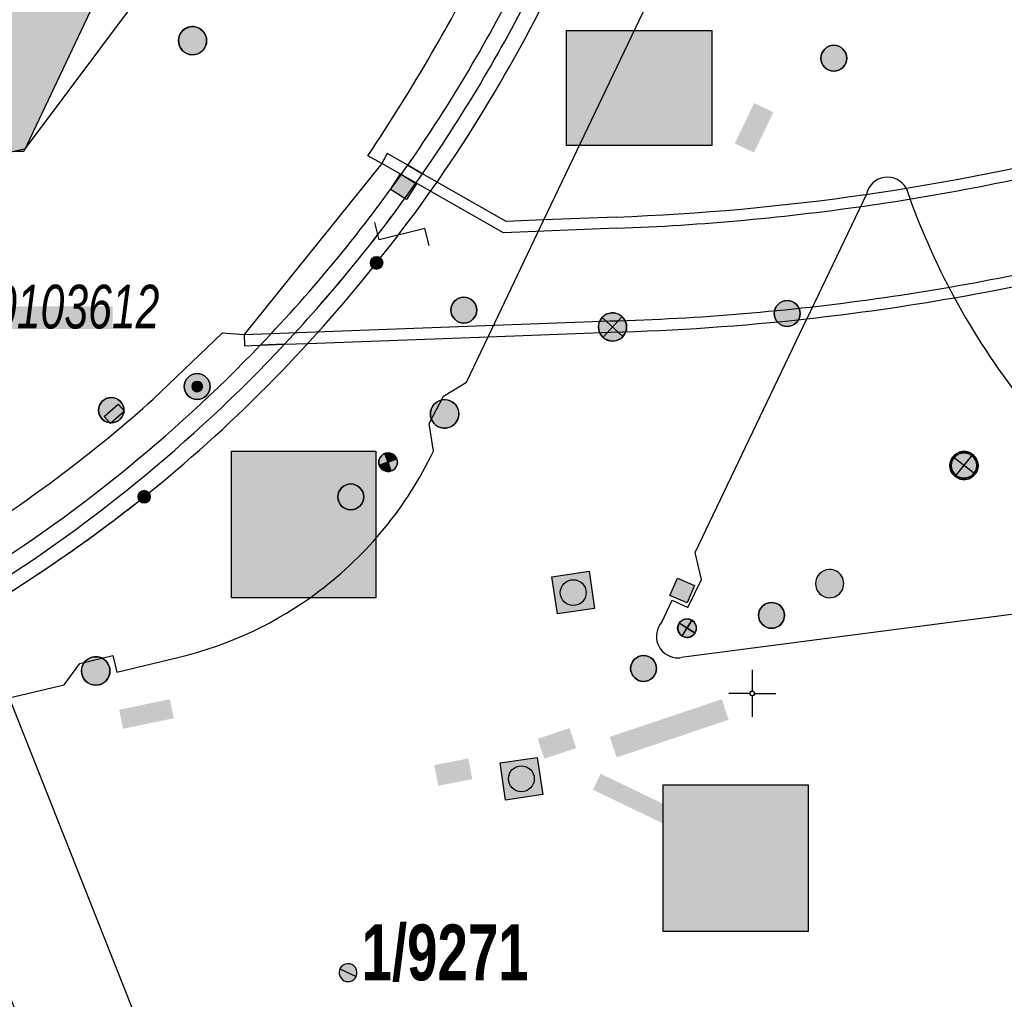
# Model space of a CAD drawing. Header units: metres. Extents: x 2695560 to 2696939, y 1260491 to 1262050.
# Tile 949 of 1005: x 2696656 to 2696683, y 1261667 to 1261693. Entities that reach past the tile are written whole.
import ezdxf

# ---------------------------------------------------------------- set-up
doc = ezdxf.new("R2010")
doc.units = ezdxf.units.M
doc.linetypes.add('AUSGEZOGEN', pattern=[0])
for name, color, linetype in [('XR$1$AV_Flächen (EO)', 7, 'AUSGEZOGEN'), ('XR$1$AV_Gebäudeflächen (BB)', 7, 'AUSGEZOGEN'), ('XR$1$AV_Grenzpunkte', 7, 'AUSGEZOGEN'), ('XR$1$AV_Grundstück-Nr.', 7, 'AUSGEZOGEN'), ('XR$1$AV_Koordinatennetzpunkte', 7, 'AUSGEZOGEN'), ('XR$1$AV_Lagefixpunkt-Nr.', 7, 'AUSGEZOGEN'), ('XR$1$AV_Linien (BB)', 7, 'AUSGEZOGEN'), ('XR$1$AV_Linien (EO)', 7, 'AUSGEZOGEN'), ('XR$1$AW_LK_Schachtdeckel', 24, 'AUSGEZOGEN'), ('XR$1$AW_LK_Zwischenpunkt', 24, 'AUSGEZOGEN'), ('XR$1$EW_LK_Bauwerk', 1, 'AUSGEZOGEN'), ('XR$1$EW_LK_Knoten', 1, 'AUSGEZOGEN'), ('XR$1$FM_LK_SW_TRASSEKNOTEN', 94, 'AUSGEZOGEN'), ('XR$1$Liegenschaftsgrenzen', 7, 'AUSGEZOGEN'), ('XR$1$PFAV', 255, 'AUSGEZOGEN'), ('XR$1$PFAW', 255, 'AUSGEZOGEN'), ('XR$1$PFEW', 255, 'AUSGEZOGEN'), ('XR$1$PFWA', 255, 'AUSGEZOGEN'), ('XR$1$PFWFM', 255, 'AUSGEZOGEN'), ('XR$1$RAEW', 8, 'AUSGEZOGEN'), ('XR$1$RP_Abstandslinie', 7, 'AUSGEZOGEN'), ('XR$1$WA_LK_Absperrarmatur', 171, 'AUSGEZOGEN')]:
    doc.layers.add(name, color=color, linetype=linetype)
doc.styles.add('ARIAL', font='arial.ttf')

# ---------------------------------------------------------------- blocks, each defined once
blk = doc.blocks.new('COMPLEXOBJECT_390')
at = {"layer": 'XR$1$AV_Linien (BB)', "color": 7, "linetype": 'AUSGEZOGEN', "transparency": 33554687}
for points in [[(6667.83, 11694.521), (6676.985, 11713.631), (6676.67, 11713.966), (6679.17, 11716.314), (6679.621, 11716.806), (6680.429, 11716.186)], [(6666.232, 11688.823), (6665.839, 11689.047), (6665.296, 11689.358), (6665.147, 11689.097), (6664.779, 11689.302)]]:
    blk.add_lwpolyline(points, dxfattribs=at)
for centre, radius, start, end in [((6624.255, 11716.506), 48.807, 329.8824, 333.2273), ((6624.014, 11716.632), 49.079, 326.161, 329.8966)]:
    blk.add_arc(centre, radius, start, end, dxfattribs=at)
blk = doc.blocks.new('COMPLEXOBJECT_471')
at = {"layer": 'XR$1$AV_Linien (BB)', "color": 7, "linetype": 'AUSGEZOGEN', "transparency": 33554687}
blk.add_line((6658.103, 11675.568), (6659.76, 11675.963), dxfattribs=at)
blk.add_lwpolyline([(6666.52, 11681.439), (6666.408, 11682.177), (6666.791, 11682.908), (6667.4, 11683.275), (6667.977, 11684.486)], dxfattribs=at)
for centre, radius, start, end in [((6657.376, 11685.812), 10.136, 307.0013, 334.4433), ((6657.396, 11685.784), 10.102, 283.5329, 307.0029)]:
    blk.add_arc(centre, radius, start, end, dxfattribs=at)
blk = doc.blocks.new('COMPLEXOBJECT_472')
at = {"layer": 'XR$1$AV_Linien (BB)', "color": 7, "linetype": 'AUSGEZOGEN', "transparency": 33554687}
blk.add_line((6686.328, 11677.68), (6673.108, 11675.954), dxfattribs=at)
for centre, radius, start, end in [((6686.249, 11678.246), 0.571, 277.9358, 349.6419), ((6673.018, 11676.512), 0.566, 263.9048, 279.1503)]:
    blk.add_arc(centre, radius, start, end, dxfattribs=at)
blk = doc.blocks.new('COMPLEXOBJECT_473')
at = {"layer": 'XR$1$AV_Linien (BB)', "color": 7, "linetype": 'AUSGEZOGEN', "transparency": 33554687}
blk.add_lwpolyline([(6672.593, 11676.896), (6672.874, 11677.482), (6673.288, 11677.284), (6673.647, 11678.032), (6673.478, 11678.745), (6676.454, 11684.965)], dxfattribs=at)
blk.add_arc((6673.019, 11676.517), 0.57, 138.3559, 263.8409, dxfattribs=at)
blk = doc.blocks.new('COMPLEXOBJECT_479')
at = {"layer": 'XR$1$AV_Linien (BB)', "color": 7, "linetype": 'AUSGEZOGEN', "transparency": 33554687}
for centre, radius, start, end in [((6697.341, 11694.725), 19.302, 208.4702, 218.1275), ((6697.303, 11694.705), 19.26, 218.149, 235.9564), ((6686.25, 11678.244), 0.57, 349.7563, 61.6122)]:
    blk.add_arc(centre, radius, start, end, dxfattribs=at)
blk = doc.blocks.new('COMPLEXOBJECT_606')
at = {"layer": 'XR$1$AV_Linien (BB)', "color": 7, "linetype": 'AUSGEZOGEN', "transparency": 33554687}
blk.add_lwpolyline([(6653.935, 11724.965), (6655.307, 11724.997), (6656.736, 11723.169), (6657.343, 11723.644), (6658.397, 11723.665), (6660.333, 11721.181), (6660.048, 11720.175), (6659.444, 11719.707), (6664.659, 11713.038), (6657.585, 11698.14), (6658.837, 11696.503), (6658.93, 11696.382), (6655.633, 11689.414), (6655.465, 11689.411), (6627.417, 11688.876), (6625.487, 11684.807), (6610.155, 11684.506), (6608.852, 11684.509), (6605.71, 11677.828), (6601.705, 11677.74), (6570.412, 11677.096)], dxfattribs=at)
blk = doc.blocks.new('COMPLEXOBJECT_673')
at = {"layer": 'XR$1$AV_Linien (BB)', "color": 7, "linetype": 'AUSGEZOGEN', "transparency": 33554687}
blk.add_lwpolyline([(6659.071, 11682.822), (6660.915, 11684.587), (6661.491, 11684.547), (6661.502, 11684.247), (6661.919, 11684.263), (6662.561, 11684.286)], dxfattribs=at)
for centre, radius, start, end in [((6633.984, 11710.903), 37.655, 302.7261, 311.7773), ((6631.757, 11714.475), 41.864, 301.5832, 302.6465)]:
    blk.add_arc(centre, radius, start, end, dxfattribs=at)
blk = doc.blocks.new('COMPLEXOBJECT_686')
at = {"layer": 'XR$1$AV_Linien (BB)', "color": 7, "linetype": 'AUSGEZOGEN', "transparency": 33554687}
blk.add_line((6671.292, 11697.19), (6669.7, 11693.87), dxfattribs=at)
for centre, radius, start, end in [((6634.41, 11710.984), 39.22, 321.2789, 334.1292), ((6634.223, 11710.859), 39.289, 308.7781, 321.5916), ((6634.375, 11710.818), 39.162, 300.6637, 308.6415)]:
    blk.add_arc(centre, radius, start, end, dxfattribs=at)
blk = doc.blocks.new('COMPLEXOBJECT_843')
at = {"layer": 'XR$1$AV_Flächen (EO)', "color": 7, "linetype": 'AUSGEZOGEN', "transparency": 33554687}
blk.add_lwpolyline([(6671.385, 11687.671), (6669.459, 11687.594), (6668.457, 11687.554), (6666.232, 11688.823), (6665.839, 11689.047), (6665.296, 11689.358), (6665.147, 11689.097), (6661.491, 11684.547), (6661.502, 11684.247), (6661.919, 11684.263), (6662.561, 11684.286), (6663.185, 11684.309), (6667.977, 11684.486), (6671.234, 11684.606)], dxfattribs=at)
for centre, radius, start, end in [((6669.032, 11750.454), 62.828, 272.14628, 284.30151), ((6669.563, 11747.526), 62.938, 279.89037, 284.45868), ((6669.443, 11748.131), 63.554, 276.3331, 279.90254), ((6669.469, 11748.397), 63.816, 271.58472, 276.2838)]:
    blk.add_arc(centre, radius, start, end, dxfattribs=at)
blk = doc.blocks.new('COMPLEXOBJECT_871')
at = {"layer": 'XR$1$AV_Flächen (EO)', "color": 7, "linetype": 'AUSGEZOGEN', "transparency": 33554687}
for centre, radius, start, end in [((6633.512, 11711.562), 39.395, 320.6421, 325.1441), ((6633.194, 11711.794), 39.788, 316.2159, 320.6738)]:
    blk.add_arc(centre, radius, start, end, dxfattribs=at)
blk = doc.blocks.new('COMPLEXOBJECT_872')
at = {"layer": 'XR$1$AV_Flächen (EO)', "color": 7, "linetype": 'AUSGEZOGEN', "transparency": 33554687}
for centre, radius, start, end in [((6633.207, 11711.791), 40.227, 321.0228, 325.1824), ((6632.906, 11712.053), 40.625, 316.8836, 321.003)]:
    blk.add_arc(centre, radius, start, end, dxfattribs=at)
blk = doc.blocks.new('COMPLEXOBJECT_873')
at = {"layer": 'XR$1$AV_Flächen (EO)', "color": 7, "linetype": 'AUSGEZOGEN', "transparency": 33554687}
blk.add_line((6665.839, 11689.047), (6666.232, 11688.823), dxfattribs=at)
blk.add_lwpolyline([(6669.29, 11694.01), (6679.706, 11715.301), (6679.912, 11715.76), (6679.502, 11715.944), (6679.299, 11715.492), (6668.887, 11694.209)], dxfattribs=at)
for centre, radius, start, end in [((6633.031, 11711.9), 39.983, 325.1402, 333.7387), ((6633.03, 11711.892), 40.429, 325.2079, 333.7491)]:
    blk.add_arc(centre, radius, start, end, dxfattribs=at)
blk = doc.blocks.new('COMPLEXOBJECT_948')
at = {"layer": 'XR$1$AV_Flächen (EO)', "color": 7, "linetype": 'AUSGEZOGEN', "transparency": 33554687}
for p, q in [((6662.561, 11684.286), (6661.919, 11684.263)), ((6654.042, 11677.905), (6654.21, 11677.48))]:
    blk.add_line(p, q, dxfattribs=at)
for centre, radius, start, end in [((6633.196, 11711.79), 39.783, 301.5999, 316.2183), ((6633.139, 11711.86), 40.323, 301.5029, 316.8566)]:
    blk.add_arc(centre, radius, start, end, dxfattribs=at)
blk = doc.blocks.new('COMPLEXOBJECT_1072')
at = {"layer": 'XR$1$AV_Linien (EO)', "color": 7, "linetype": 'AUSGEZOGEN', "transparency": 33554687}
blk.add_lwpolyline([(6671.396, 11687.371), (6668.383, 11687.251), (6665.147, 11689.097)], dxfattribs=at)
for centre, radius, start, end in [((6669.02, 11750.488), 63.163, 278.3445, 284.423), ((6669.014, 11750.645), 63.319, 272.15592, 278.3288)]:
    blk.add_arc(centre, radius, start, end, dxfattribs=at)
blk = doc.blocks.new('COMPLEXOBJECT_1118')
at = {"layer": 'XR$1$AV_Linien (EO)', "color": 7, "linetype": 'AUSGEZOGEN', "transparency": 33554687}
blk.add_line((6661.491, 11684.547), (6671.226, 11684.906), dxfattribs=at)
for centre, radius, start, end in [((6669.491, 11747.825), 62.945, 278.04431, 284.45422), ((6669.515, 11747.682), 62.799, 271.56085, 278.04018)]:
    blk.add_arc(centre, radius, start, end, dxfattribs=at)
blk = doc.blocks.new('COMPLEXOBJECT_1229')
at = {"layer": 'XR$1$Liegenschaftsgrenzen', "color": 7, "linetype": 'AUSGEZOGEN', "transparency": 33554687}
for centre, radius, start, end in [((6634.41, 11710.984), 39.22, 321.2789, 334.1292), ((6634.223, 11710.859), 39.289, 308.7781, 321.5916), ((6634.39, 11710.795), 39.134, 295.7951, 308.6456)]:
    blk.add_arc(centre, radius, start, end, dxfattribs=at)
blk = doc.blocks.new('BAV15')
at = {"layer": 'XR$1$PFAV', "transparency": 33554687}
blk.add_hatch(color=7, dxfattribs=at).paths.add_polyline_path([(0.5, 0), (0.49, 0.101), (0.459, 0.197), (0.41, 0.286), (0.344, 0.362), (0.264, 0.424), (0.174, 0.469), (0.076, 0.494), (-0.025, 0.499), (-0.125, 0.484), (-0.22, 0.449), (-0.306, 0.395), (-0.379, 0.326), (-0.437, 0.243), (-0.477, 0.15), (-0.497, 0.051), (-0.497, -0.051), (-0.477, -0.15), (-0.437, -0.243), (-0.379, -0.326), (-0.306, -0.395), (-0.22, -0.449), (-0.125, -0.484), (-0.025, -0.499), (0.076, -0.494), (0.174, -0.469), (0.264, -0.424), (0.344, -0.362), (0.41, -0.286), (0.459, -0.197), (0.49, -0.101)])
at = {"color": 7, "transparency": 33554687}
for start, end in [(90, 270), (270, 90)]:
    blk.add_arc((0, 0), 0.5, start, end, dxfattribs=at)
at = {"layer": 'XR$1$PFAV', "transparency": 33554687}
blk.add_circle((0, 0), 0.5, dxfattribs=at)
blk = doc.blocks.new('BAV2041')
at = {"color": 7, "transparency": 33554687}
for p, q in [((0, 0.5), (0, 0.05)), ((-0.05, 0), (-0.5, 0)), ((0.05, 0), (0.5, 0)), ((0, -0.05), (0, -0.5))]:
    blk.add_line(p, q, dxfattribs=at)
blk.add_circle((0, 0), 0.05, dxfattribs=at)
for start, end in [(90, 270), (270, 90)]:
    blk.add_arc((0, 0), 0.05, start, end, dxfattribs=at)
blk = doc.blocks.new('BAW2093')
at = {"transparency": 33554687}
blk.add_lwpolyline([(-0.375, -0.5), (0, -0.5), (0, 0.5), (0.375, 0.5)], dxfattribs=at)
blk = doc.blocks.new('BAW2082')
at = {"layer": 'XR$1$PFAW', "transparency": 33554687}
blk.add_hatch(color=7, dxfattribs=at).paths.add_polyline_path([(0.509, -0.003), (0.499, 0.098), (0.469, 0.194), (0.42, 0.283), (0.354, 0.359), (0.274, 0.421), (0.183, 0.466), (0.085, 0.491), (-0.016, 0.496), (-0.116, 0.481), (-0.211, 0.446), (-0.297, 0.392), (-0.37, 0.323), (-0.428, 0.24), (-0.468, 0.147), (-0.488, 0.047), (-0.488, -0.054), (-0.468, -0.153), (-0.428, -0.246), (-0.37, -0.329), (-0.297, -0.398), (-0.211, -0.452), (-0.116, -0.487), (-0.016, -0.502), (0.085, -0.497), (0.183, -0.472), (0.274, -0.427), (0.354, -0.366), (0.42, -0.289), (0.469, -0.2), (0.499, -0.104)])
at = {"transparency": 33554687}
for start, end in [(91.1948, 268.8052), (268.8052, 91.1948)]:
    blk.add_arc((0.01, 0), 0.5, start, end, dxfattribs=at)
at = {"layer": 'XR$1$PFAW', "transparency": 33554687}
blk.add_circle((0.009, -0.003), 0.5, dxfattribs=at)
blk = doc.blocks.new('BAW2087')
at = {"lineweight": 25, "true_color": 0x000000, "transparency": 33554687}
h = blk.add_hatch(color=18, dxfattribs=at)
h.paths.add_polyline_path([(-0.5, 0.5), (-0.5, -0.5), (0.5, -0.5), (0.5, 0.5)])
h.paths.add_polyline_path([(0.337, -0.069), (0.316, -0.136), (0.282, -0.196), (0.237, -0.249), (0.182, -0.292), (0.119, -0.322), (0.052, -0.34), (-0.017, -0.343), (-0.086, -0.333), (-0.151, -0.309), (-0.21, -0.272), (-0.261, -0.224), (-0.301, -0.167), (-0.328, -0.103), (-0.342, -0.035), (-0.342, 0.035), (-0.328, 0.103), (-0.301, 0.167), (-0.261, 0.224), (-0.21, 0.272), (-0.151, 0.309), (-0.086, 0.333), (-0.017, 0.343), (0.052, 0.34), (0.119, 0.322), (0.182, 0.292), (0.237, 0.249), (0.282, 0.196), (0.316, 0.136), (0.337, 0.069), (0.344, 0)], flags=16)
at = {"layer": 'XR$1$PFAW', "lineweight": 25, "transparency": 33554687}
blk.add_hatch(color=7, dxfattribs=at).paths.add_polyline_path([(0.344, 0), (0.337, 0.069), (0.316, 0.136), (0.282, 0.196), (0.237, 0.249), (0.182, 0.292), (0.119, 0.322), (0.052, 0.34), (-0.017, 0.343), (-0.086, 0.333), (-0.151, 0.309), (-0.21, 0.272), (-0.261, 0.224), (-0.301, 0.167), (-0.328, 0.103), (-0.342, 0.035), (-0.342, -0.035), (-0.328, -0.103), (-0.301, -0.167), (-0.261, -0.224), (-0.21, -0.272), (-0.151, -0.309), (-0.086, -0.333), (-0.017, -0.343), (0.052, -0.34), (0.119, -0.322), (0.182, -0.292), (0.237, -0.249), (0.282, -0.196), (0.316, -0.136), (0.337, -0.069)])
at = {"lineweight": 25, "transparency": 33554687}
for p, q in [((-0.5, 0.5, 0.993), (0.5, 0.5, 0.993)), ((-0.5, -0.5, 0.993), (-0.5, 0.5, 0.993)), ((0.5, 0.5, 0.993), (0.5, -0.5, 0.993)), ((0.5, -0.5, 0.993), (-0.5, -0.5, 0.993))]:
    blk.add_line(p, q, dxfattribs=at)
blk.add_circle((0, 0), 0.344, dxfattribs=at)
at = {"layer": 'XR$1$PFAW', "lineweight": 25, "transparency": 33554687}
blk.add_line((-0.5, 0.5), (0.5, 0.5), dxfattribs=at)
at = {"layer": 'XR$1$PFAW', "color": 31, "lineweight": 25, "transparency": 33554687}
for p, q in [((-0.5, -0.5), (-0.5, 0.5)), ((0.5, 0.5), (0.5, -0.5)), ((0.5, -0.5), (-0.5, -0.5))]:
    blk.add_line(p, q, dxfattribs=at)
at = {"layer": 'XR$1$PFAW', "lineweight": 25, "transparency": 33554687}
blk.add_circle((0, 0), 0.344, dxfattribs=at)
blk = doc.blocks.new('BAW2088')
at = {"layer": 'XR$1$PFAW', "transparency": 33554687}
blk.add_hatch(color=253, dxfattribs=at).paths.add_polyline_path([(0.51, 0), (0.5, 0.101), (0.47, 0.197), (0.421, 0.286), (0.355, 0.362), (0.275, 0.424), (0.184, 0.469), (0.086, 0.494), (-0.015, 0.499), (-0.115, 0.484), (-0.21, 0.449), (-0.296, 0.395), (-0.369, 0.326), (-0.427, 0.243), (-0.467, 0.15), (-0.487, 0.051), (-0.487, -0.051), (-0.467, -0.15), (-0.427, -0.243), (-0.369, -0.326), (-0.296, -0.395), (-0.21, -0.449), (-0.115, -0.484), (-0.015, -0.499), (0.086, -0.494), (0.184, -0.469), (0.275, -0.424), (0.355, -0.362), (0.421, -0.286), (0.47, -0.197), (0.5, -0.101)])
at = {"transparency": 33554687}
for start, end in [(91.1948, 268.8052), (268.8052, 91.1948)]:
    blk.add_arc((0.01, 0), 0.5, start, end, dxfattribs=at)
at = {"layer": 'XR$1$PFAW', "transparency": 33554687}
blk.add_circle((0.01, 0), 0.5, dxfattribs=at)
blk = doc.blocks.new('BAW2089')
at = {"layer": 'XR$1$PFAW', "transparency": 33554687}
blk.add_hatch(color=7, dxfattribs=at).paths.add_polyline_path([(-0.5, 0.5), (-0.5, -0.5), (0.5, -0.5), (0.5, 0.5)])
at = {"transparency": 33554687}
blk.add_lwpolyline([(-0.5, 0.5), (0.5, 0.5), (0.5, -0.5), (-0.5, -0.5), (-0.5, 0.5)], close=True, dxfattribs=at)
at = {"layer": 'XR$1$PFAW', "transparency": 33554687}
blk.add_lwpolyline([(-0.5, 0.5), (0.5, 0.5), (0.5, -0.5), (-0.5, -0.5), (-0.5, 0.5)], close=True, dxfattribs=at)
blk = doc.blocks.new('BWA965')
at = {"layer": 'XR$1$PFWA', "transparency": 33554687}
blk.add_hatch(color=7, dxfattribs=at).paths.add_polyline_path([(0, 0.5), (-0.051, 0.497), (-0.101, 0.49), (-0.15, 0.477), (-0.197, 0.459), (-0.243, 0.437), (-0.286, 0.41), (-0.326, 0.379), (-0.362, 0.344), (-0.395, 0.306), (-0.424, 0.264), (-0.449, 0.22), (-0.469, 0.174), (-0.484, 0.125), (-0.494, 0.076), (-0.499, 0.025), (-0.499, -0.025), (-0.494, -0.076), (-0.484, -0.125), (-0.469, -0.174), (-0.449, -0.22), (-0.424, -0.264), (-0.395, -0.306), (-0.362, -0.344), (-0.326, -0.379), (-0.286, -0.41), (-0.243, -0.437), (-0.197, -0.459), (-0.15, -0.477), (-0.101, -0.49), (-0.051, -0.497), (0, -0.5), (0.051, -0.497), (0.101, -0.49), (0.15, -0.477), (0.197, -0.459), (0.243, -0.437), (0.286, -0.41), (0.326, -0.379), (0.362, -0.344), (0.395, -0.306), (0.424, -0.264), (0.449, -0.22), (0.469, -0.174), (0.484, -0.125), (0.494, -0.076), (0.499, -0.025), (0.499, 0.025), (0.494, 0.076), (0.484, 0.125), (0.469, 0.174), (0.449, 0.22), (0.424, 0.264), (0.395, 0.306), (0.362, 0.344), (0.326, 0.379), (0.286, 0.41), (0.243, 0.437), (0.197, 0.459), (0.15, 0.477), (0.101, 0.49), (0.051, 0.497)])
at = {"transparency": 33554687}
blk.add_line((0, 0.5), (0, -0.5), dxfattribs=at)
for start, end in [(90, 270), (270, 90)]:
    blk.add_arc((0, 0), 0.5, start, end, dxfattribs=at)
blk = doc.blocks.new('BEWLP2597')
at = {"layer": 'XR$1$PFEW', "transparency": 33554687}
blk.add_hatch(color=7, dxfattribs=at).paths.add_polyline_path([(-0.5, 0), (-0.497, -0.051), (-0.49, -0.101), (-0.477, -0.15), (-0.459, -0.197), (-0.437, -0.243), (-0.41, -0.286), (-0.379, -0.326), (-0.344, -0.362), (-0.306, -0.395), (-0.264, -0.424), (-0.22, -0.449), (-0.174, -0.469), (-0.125, -0.484), (-0.076, -0.494), (-0.025, -0.499), (0.025, -0.499), (0.076, -0.494), (0.125, -0.484), (0.174, -0.469), (0.22, -0.449), (0.264, -0.424), (0.306, -0.395), (0.344, -0.362), (0.379, -0.326), (0.41, -0.286), (0.437, -0.243), (0.459, -0.197), (0.477, -0.15), (0.49, -0.101), (0.497, -0.051), (0.5, 0), (0.497, 0.051), (0.49, 0.101), (0.477, 0.15), (0.459, 0.197), (0.437, 0.243), (0.41, 0.286), (0.379, 0.326), (0.344, 0.362), (0.306, 0.395), (0.264, 0.424), (0.22, 0.449), (0.174, 0.469), (0.125, 0.484), (0.076, 0.494), (0.025, 0.499), (-0.025, 0.499), (-0.076, 0.494), (-0.125, 0.484), (-0.174, 0.469), (-0.22, 0.449), (-0.264, 0.424), (-0.306, 0.395), (-0.344, 0.362), (-0.379, 0.326), (-0.41, 0.286), (-0.437, 0.243), (-0.459, 0.197), (-0.477, 0.15), (-0.49, 0.101), (-0.497, 0.051)])
at = {"color": 1, "transparency": 33554687}
for start, end in [(90, 180), (0, 90), (180, 270), (270, 0)]:
    blk.add_arc((0, 0), 0.5, start, end, dxfattribs=at)
at = {"layer": 'XR$1$PFEW', "transparency": 33554687}
blk.add_circle((0, 0), 0.5, dxfattribs=at)
blk = doc.blocks.new('BEWLP2574')
at = {"layer": 'XR$1$PFEW', "transparency": 33554687}
blk.add_hatch(color=7, dxfattribs=at).paths.add_polyline_path([(-0.5, 0), (-0.497, -0.051), (-0.489, -0.101), (-0.477, -0.15), (-0.459, -0.198), (-0.437, -0.243), (-0.41, -0.286), (-0.379, -0.326), (-0.344, -0.363), (-0.306, -0.396), (-0.264, -0.425), (-0.22, -0.449), (-0.173, -0.469), (-0.125, -0.485), (-0.075, -0.495), (-0.025, -0.5), (0.026, -0.5), (0.076, -0.495), (0.126, -0.485), (0.174, -0.469), (0.221, -0.449), (0.265, -0.425), (0.306, -0.396), (0.345, -0.363), (0.38, -0.326), (0.411, -0.286), (0.437, -0.243), (0.46, -0.198), (0.477, -0.15), (0.49, -0.101), (0.498, -0.051), (0.5, 0), (0.498, 0.05), (0.49, 0.1), (0.477, 0.149), (0.46, 0.197), (0.437, 0.242), (0.411, 0.285), (0.38, 0.325), (0.345, 0.362), (0.306, 0.395), (0.265, 0.424), (0.221, 0.448), (0.174, 0.468), (0.126, 0.484), (0.076, 0.494), (0.026, 0.499), (-0.025, 0.499), (-0.075, 0.494), (-0.125, 0.484), (-0.173, 0.468), (-0.22, 0.448), (-0.264, 0.424), (-0.306, 0.395), (-0.344, 0.362), (-0.379, 0.325), (-0.41, 0.285), (-0.437, 0.242), (-0.459, 0.197), (-0.477, 0.149), (-0.489, 0.1), (-0.497, 0.05)])
at = {"color": 1, "transparency": 33554687}
for start, end in [(90, 180), (0, 90), (180, 270), (270, 0)]:
    blk.add_arc((0, 0), 0.5, start, end, dxfattribs=at)
at = {"layer": 'XR$1$PFEW', "transparency": 33554687}
blk.add_circle((0, 0), 0.5, dxfattribs=at)
blk = doc.blocks.new('BEWLP2549_S')
at = {"layer": 'XR$1$PFEW', "transparency": 33554687}
blk.add_hatch(color=7, dxfattribs=at).paths.add_polyline_path([(0.5, 0), (0.49, 0.101), (0.459, 0.197), (0.41, 0.286), (0.344, 0.362), (0.264, 0.424), (0.174, 0.469), (0.076, 0.494), (-0.025, 0.499), (-0.125, 0.484), (-0.22, 0.449), (-0.306, 0.395), (-0.379, 0.326), (-0.437, 0.243), (-0.477, 0.15), (-0.497, 0.051), (-0.497, -0.051), (-0.477, -0.15), (-0.437, -0.243), (-0.379, -0.326), (-0.306, -0.395), (-0.22, -0.449), (-0.125, -0.484), (-0.025, -0.499), (0.076, -0.494), (0.174, -0.469), (0.264, -0.424), (0.344, -0.362), (0.41, -0.286), (0.459, -0.197), (0.49, -0.101)])
at = {"color": 1, "transparency": 33554687}
for p, q in [((0.354, -0.354), (-0.354, 0.354)), ((-0.354, -0.354), (0.354, 0.354))]:
    blk.add_line(p, q, dxfattribs=at)
for start, end in [(91.3809, 268.6191), (268.6191, 91.3809)]:
    blk.add_arc((0, 0), 0.5, start, end, dxfattribs=at)
at = {"layer": 'XR$1$PFEW', "transparency": 33554687}
blk.add_circle((0, 0), 0.5, dxfattribs=at)
blk = doc.blocks.new('BEWLP2561')
at = {"layer": 'XR$1$PFEW', "transparency": 33554687}
blk.add_hatch(color=7, dxfattribs=at).paths.add_polyline_path([(0.488, 0), (0.478, 0.101), (0.448, 0.197), (0.399, 0.286), (0.333, 0.362), (0.253, 0.424), (0.162, 0.469), (0.064, 0.494), (-0.037, 0.499), (-0.137, 0.484), (-0.232, 0.449), (-0.318, 0.395), (-0.391, 0.326), (-0.449, 0.243), (-0.489, 0.15), (-0.509, 0.051), (-0.509, -0.051), (-0.489, -0.15), (-0.449, -0.243), (-0.391, -0.326), (-0.318, -0.395), (-0.232, -0.449), (-0.137, -0.484), (-0.037, -0.499), (0.064, -0.494), (0.162, -0.469), (0.253, -0.424), (0.333, -0.362), (0.399, -0.286), (0.448, -0.197), (0.478, -0.101)])
at = {"layer": 'XR$1$RAEW', "transparency": 33554687}
for points in [[(-0.324, -0.38), (-0.009, 0.003), (-0.38, 0.325), (-0.396, 0.305), (-0.411, 0.285), (-0.425, 0.263), (-0.438, 0.242), (-0.449, 0.219), (-0.46, 0.196), (-0.469, 0.172), (-0.477, 0.148), (-0.484, 0.124), (-0.49, 0.099), (-0.494, 0.074), (-0.497, 0.049), (-0.499, 0.024), (-0.5, -0.001), (-0.499, -0.027), (-0.497, -0.052), (-0.494, -0.077), (-0.489, -0.102), (-0.484, -0.127), (-0.477, -0.151), (-0.468, -0.175), (-0.459, -0.198), (-0.448, -0.221), (-0.436, -0.244), (-0.423, -0.266), (-0.409, -0.287), (-0.394, -0.307), (-0.378, -0.327), (-0.361, -0.346), (-0.343, -0.363)], [(0.306, 0.386), (0, 0), (0.381, -0.325), (0.397, -0.305), (0.411, -0.284), (0.425, -0.262), (0.438, -0.24), (0.449, -0.217), (0.459, -0.193), (0.468, -0.169), (0.476, -0.144), (0.483, -0.12), (0.488, -0.094), (0.492, -0.069), (0.494, -0.043), (0.495, -0.018), (0.495, 0.008), (0.494, 0.034), (0.491, 0.059), (0.487, 0.084), (0.482, 0.11), (0.475, 0.134), (0.468, 0.159), (0.459, 0.183), (0.448, 0.206), (0.437, 0.229), (0.424, 0.252), (0.41, 0.273), (0.395, 0.294), (0.379, 0.314), (0.362, 0.334), (0.345, 0.352), (0.326, 0.37)]]:
    blk.add_hatch(color=1, dxfattribs=at).paths.add_polyline_path(points)
at = {"color": 1, "transparency": 33554687}
for p, q in [((0.381, -0.325), (-0.38, 0.325)), ((-0.324, -0.38), (0.306, 0.386))]:
    blk.add_line(p, q, dxfattribs=at)
for start, end in [(91.3809, 268.6191), (268.6191, 91.3809)]:
    blk.add_arc((0, 0), 0.5, start, end, dxfattribs=at)
at = {"layer": 'XR$1$PFEW', "transparency": 33554687}
blk.add_circle((-0.012, 0, -0.993), 0.5, dxfattribs=at)
at = {"layer": 'XR$1$RAEW', "color": 1, "transparency": 33554687}
for points in [[(-0.324, -0.38), (-0.009, 0.003), (-0.38, 0.325)], [(0.306, 0.386), (0, 0), (0.381, -0.325)]]:
    blk.add_lwpolyline(points, dxfattribs=at)
for centre, start, end in [((0, 0), 139.4821, 229.5111), ((-0.004, -0.006), 320.3659, 51.6348)]:
    blk.add_arc(centre, 0.5, start, end, dxfattribs=at)
blk = doc.blocks.new('BEW957')
at = {"layer": 'XR$1$RAEW', "transparency": 33554687}
blk.add_hatch(color=1, dxfattribs=at).paths.add_polyline_path([(-0.5, 0), (-0.497, -0.051), (-0.49, -0.101), (-0.477, -0.15), (-0.459, -0.197), (-0.437, -0.243), (-0.41, -0.286), (-0.379, -0.326), (-0.344, -0.362), (-0.306, -0.395), (-0.264, -0.424), (-0.22, -0.449), (-0.174, -0.469), (-0.125, -0.484), (-0.076, -0.494), (-0.025, -0.499), (0.025, -0.499), (0.076, -0.494), (0.125, -0.484), (0.174, -0.469), (0.22, -0.449), (0.264, -0.424), (0.306, -0.395), (0.344, -0.362), (0.379, -0.326), (0.41, -0.286), (0.437, -0.243), (0.459, -0.197), (0.477, -0.15), (0.49, -0.101), (0.497, -0.051), (0.5, 0), (0.497, 0.051), (0.49, 0.101), (0.477, 0.15), (0.459, 0.197), (0.437, 0.243), (0.41, 0.286), (0.379, 0.326), (0.344, 0.362), (0.306, 0.395), (0.264, 0.424), (0.22, 0.449), (0.174, 0.469), (0.125, 0.484), (0.076, 0.494), (0.025, 0.499), (-0.025, 0.499), (-0.076, 0.494), (-0.125, 0.484), (-0.174, 0.469), (-0.22, 0.449), (-0.264, 0.424), (-0.306, 0.395), (-0.344, 0.362), (-0.379, 0.326), (-0.41, 0.286), (-0.437, 0.243), (-0.459, 0.197), (-0.477, 0.15), (-0.49, 0.101), (-0.497, 0.051)])
at = {"color": 1, "transparency": 33554687}
for start, end in [(90, 180), (180, 270), (0, 90), (270, 0)]:
    blk.add_arc((0, 0), 0.5, start, end, dxfattribs=at)
at = {"layer": 'XR$1$RAEW', "color": 1, "transparency": 33554687}
blk.add_circle((0, 0), 0.5, dxfattribs=at)
blk = doc.blocks.new('BEWLP2514')
at = {"layer": 'XR$1$PFEW', "transparency": 33554687}
blk.add_hatch(color=7, dxfattribs=at).paths.add_polyline_path([(0.5, 0), (-0.5, 0), (-0.5, -0.5), (0.5, -0.5)])
at = {"color": 1, "transparency": 33554687}
blk.add_lwpolyline([(-0.5, 0), (0.5, 0), (0.5, -0.5), (-0.5, -0.5), (-0.5, 0)], close=True, dxfattribs=at)
at = {"layer": 'XR$1$PFEW', "transparency": 33554687}
for p, q in [((-0.5, -0.5), (-0.5, 0)), ((-0.5, 0), (0.5, 0)), ((0.5, 0), (0.5, -0.5)), ((0.5, -0.5), (-0.5, -0.5))]:
    blk.add_line(p, q, dxfattribs=at)
blk = doc.blocks.new('BWFM2')
at = {"layer": 'XR$1$PFWFM', "transparency": 33554687}
blk.add_hatch(color=7, dxfattribs=at).paths.add_polyline_path([(0, 0.5), (-0.05, 0.496), (-0.099, 0.488), (-0.147, 0.474), (-0.194, 0.456), (-0.238, 0.434), (-0.28, 0.407), (-0.32, 0.376), (-0.355, 0.341), (-0.388, 0.303), (-0.416, 0.261), (-0.44, 0.217), (-0.459, 0.171), (-0.474, 0.124), (-0.484, 0.075), (-0.489, 0.025), (-0.489, -0.025), (-0.484, -0.075), (-0.474, -0.124), (-0.459, -0.171), (-0.44, -0.217), (-0.416, -0.261), (-0.388, -0.303), (-0.355, -0.341), (-0.32, -0.376), (-0.28, -0.407), (-0.238, -0.434), (-0.194, -0.456), (-0.147, -0.474), (-0.099, -0.488), (-0.05, -0.496), (0, -0.5), (0.051, -0.498), (0.102, -0.492), (0.152, -0.48), (0.2, -0.462), (0.247, -0.441), (0.291, -0.414), (0.332, -0.383), (0.369, -0.348), (0.403, -0.309), (0.433, -0.268), (0.458, -0.223), (0.478, -0.176), (0.494, -0.127), (0.505, -0.077), (0.51, -0.026), (0.51, 0.026), (0.505, 0.077), (0.494, 0.127), (0.478, 0.176), (0.458, 0.223), (0.433, 0.268), (0.403, 0.309), (0.369, 0.348), (0.332, 0.383), (0.291, 0.414), (0.247, 0.441), (0.2, 0.462), (0.152, 0.48), (0.102, 0.492), (0.051, 0.498)])
at = {"color": 94, "transparency": 33554687}
for start, end in [(91.1948, 268.8052), (268.8052, 91.1948)]:
    blk.add_arc((0.01, 0), 0.5, start, end, dxfattribs=at)

msp = doc.modelspace()

# ---------------------------------------------------------------- hatches: boundary and pattern name
at = {"transparency": 33554687}
for points in [[(2696671.029, 1261692.439), (2696671.029, 1261689.384), (2696674.892, 1261689.384), (2696674.892, 1261692.439)], [(2696675.505, 1261689.439), (2696676.015, 1261689.194), (2696676.531, 1261690.267), (2696676.021, 1261690.512)], [(2696655.15, 1261685.103), (2696655.15, 1261684.5), (2696658.959, 1261684.5), (2696658.959, 1261685.103)], [(2696662.121, 1261681.257), (2696662.121, 1261677.356), (2696665.963, 1261677.356), (2696665.963, 1261681.257)], [(2696659.134, 1261674.375), (2696659.239, 1261673.869), (2696660.588, 1261674.149), (2696660.483, 1261674.655)], [(2696672.179, 1261673.653), (2696672.363, 1261673.107), (2696675.343, 1261674.109), (2696675.159, 1261674.655)], [(2696670.264, 1261673.602), (2696670.442, 1261673.072), (2696671.288, 1261673.356), (2696671.109, 1261673.886)], [(2696667.514, 1261672.903), (2696667.622, 1261672.354), (2696668.526, 1261672.531), (2696668.419, 1261673.08)], [(2696671.938, 1261672.674), (2696671.734, 1261672.248), (2696674.136, 1261671.091), (2696674.341, 1261671.517)], [(2696673.598, 1261672.381), (2696673.598, 1261668.479), (2696677.452, 1261668.479), (2696677.452, 1261672.381)]]:
    msp.add_hatch(color=7, dxfattribs=at).paths.add_polyline_path(points)
at = {"layer": 'XR$1$AV_Gebäudeflächen (BB)', "true_color": 0xd2d2d2, "transparency": 33554687}
msp.add_hatch(color=254, dxfattribs=at).paths.add_polyline_path([(2696663.111, 1261771.407), (2696659.799, 1261772.988), (2696659.817, 1261773.025), (2696658.772, 1261773.524), (2696659.911, 1261775.917), (2696658.574, 1261776.553), (2696657.436, 1261774.16), (2696653.571, 1261775.998), (2696652.548, 1261776.485), (2696649.125, 1261778.113), (2696649.089, 1261778.13), (2696644.312, 1261780.402), (2696640.9, 1261782.025), (2696639.067, 1261782.897), (2696636.865, 1261783.944), (2696635.637, 1261784.528), (2696633.699, 1261785.45), (2696633.603, 1261785.496), (2696630.288, 1261787.072), (2696628.258, 1261788.038), (2696628.157, 1261788.086), (2696624.736, 1261789.719), (2696622.832, 1261790.627), (2696619.394, 1261792.268), (2696617.479, 1261793.182), (2696614.037, 1261794.824), (2696609.43, 1261797.023), (2696606.02, 1261798.65), (2696604.459, 1261799.395), (2696602.645, 1261800.261), (2696602.633, 1261800.267), (2696602.62, 1261800.272), (2696602.608, 1261800.277), (2696602.595, 1261800.281), (2696602.582, 1261800.285), (2696602.569, 1261800.289), (2696602.556, 1261800.292), (2696602.543, 1261800.294), (2696602.529, 1261800.297), (2696602.516, 1261800.298), (2696602.502, 1261800.3), (2696602.489, 1261800.301), (2696602.476, 1261800.301), (2696602.462, 1261800.301), (2696602.449, 1261800.3), (2696602.435, 1261800.299), (2696602.422, 1261800.298), (2696602.408, 1261800.296), (2696602.395, 1261800.294), (2696602.382, 1261800.291), (2696602.369, 1261800.288), (2696602.356, 1261800.284), (2696602.343, 1261800.28), (2696602.33, 1261800.276), (2696602.317, 1261800.271), (2696602.305, 1261800.266), (2696602.293, 1261800.26), (2696602.281, 1261800.254), (2696602.269, 1261800.247), (2696602.257, 1261800.24), (2696602.246, 1261800.233), (2696602.24, 1261800.229), (2696602.235, 1261800.226), (2696602.23, 1261800.222), (2696602.224, 1261800.218), (2696602.219, 1261800.214), (2696602.214, 1261800.21), (2696602.209, 1261800.205), (2696602.204, 1261800.201), (2696602.199, 1261800.197), (2696602.194, 1261800.192), (2696602.189, 1261800.188), (2696602.184, 1261800.183), (2696602.18, 1261800.179), (2696602.175, 1261800.174), (2696602.171, 1261800.169), (2696602.166, 1261800.164), (2696602.162, 1261800.159), (2696602.158, 1261800.154), (2696602.154, 1261800.149), (2696602.15, 1261800.144), (2696602.146, 1261800.138), (2696602.142, 1261800.133), (2696602.138, 1261800.127), (2696602.134, 1261800.122), (2696602.131, 1261800.116), (2696602.127, 1261800.111), (2696602.124, 1261800.105), (2696602.12, 1261800.099), (2696602.117, 1261800.094), (2696602.114, 1261800.088), (2696602.111, 1261800.082), (2696602.06, 1261799.975), (2696600.507, 1261796.686), (2696600.435, 1261796.533), (2696600.35, 1261796.352), (2696596.831, 1261788.898), (2696592.555, 1261779.839), (2696592.456, 1261779.886), (2696588.46, 1261771.502), (2696588.56, 1261771.454), (2696585.542, 1261765.12), (2696585.402, 1261764.828), (2696570.886, 1261734.362), (2696569.018, 1261730.442), (2696567.263, 1261726.759), (2696559.856, 1261726.69), (2696559.846, 1261726.69), (2696559.835, 1261726.689), (2696559.825, 1261726.688), (2696559.815, 1261726.686), (2696559.804, 1261726.685), (2696559.794, 1261726.682), (2696559.784, 1261726.68), (2696559.774, 1261726.677), (2696559.764, 1261726.674), (2696559.755, 1261726.67), (2696559.745, 1261726.666), (2696559.736, 1261726.662), (2696559.726, 1261726.657), (2696559.717, 1261726.652), (2696559.708, 1261726.647), (2696559.7, 1261726.641), (2696559.691, 1261726.635), (2696559.683, 1261726.629), (2696559.675, 1261726.623), (2696559.667, 1261726.616), (2696559.659, 1261726.609), (2696559.652, 1261726.601), (2696559.645, 1261726.594), (2696559.638, 1261726.586), (2696559.632, 1261726.578), (2696559.625, 1261726.57), (2696559.62, 1261726.561), (2696559.614, 1261726.552), (2696559.609, 1261726.543), (2696559.604, 1261726.534), (2696559.599, 1261726.525), (2696553.918, 1261714.551), (2696549.424, 1261705.081), (2696549.42, 1261705.071), (2696549.416, 1261705.062), (2696549.412, 1261705.052), (2696549.409, 1261705.042), (2696549.406, 1261705.032), (2696549.404, 1261705.022), (2696549.402, 1261705.012), (2696549.4, 1261705.002), (2696549.398, 1261704.991), (2696549.397, 1261704.981), (2696549.397, 1261704.971), (2696549.396, 1261704.96), (2696549.396, 1261704.95), (2696549.397, 1261704.939), (2696549.398, 1261704.929), (2696549.399, 1261704.919), (2696549.4, 1261704.908), (2696549.402, 1261704.898), (2696549.404, 1261704.888), (2696549.407, 1261704.878), (2696549.41, 1261704.868), (2696549.413, 1261704.858), (2696549.417, 1261704.848), (2696549.421, 1261704.839), (2696549.425, 1261704.829), (2696549.43, 1261704.82), (2696549.435, 1261704.811), (2696549.44, 1261704.802), (2696549.446, 1261704.793), (2696549.452, 1261704.784), (2696549.458, 1261704.776), (2696556.702, 1261695.507), (2696557.355, 1261694.671), (2696571.116, 1261677.061), (2696571.121, 1261677.052), (2696571.127, 1261677.043), (2696571.132, 1261677.034), (2696571.138, 1261677.026), (2696571.145, 1261677.017), (2696571.151, 1261677.009), (2696571.158, 1261677.001), (2696571.165, 1261676.994), (2696571.173, 1261676.987), (2696571.181, 1261676.98), (2696571.189, 1261676.973), (2696571.197, 1261676.966), (2696571.205, 1261676.96), (2696571.214, 1261676.954), (2696571.223, 1261676.949), (2696571.232, 1261676.943), (2696571.241, 1261676.938), (2696571.25, 1261676.934), (2696571.26, 1261676.93), (2696571.269, 1261676.926), (2696571.279, 1261676.922), (2696571.289, 1261676.919), (2696571.299, 1261676.916), (2696571.309, 1261676.913), (2696571.32, 1261676.911), (2696571.33, 1261676.909), (2696571.34, 1261676.908), (2696571.351, 1261676.907), (2696571.361, 1261676.906), (2696571.372, 1261676.906), (2696571.382, 1261676.906), (2696602.675, 1261677.55), (2696606.68, 1261677.638), (2696609.822, 1261684.319), (2696611.125, 1261684.316), (2696626.457, 1261684.617), (2696628.387, 1261688.686), (2696656.435, 1261689.221), (2696656.603, 1261689.224), (2696659.9, 1261696.192), (2696659.807, 1261696.313), (2696658.555, 1261697.95), (2696665.629, 1261712.848), (2696660.414, 1261719.517), (2696661.018, 1261719.985), (2696661.303, 1261720.991), (2696659.367, 1261723.475), (2696658.313, 1261723.454), (2696657.706, 1261722.979), (2696656.277, 1261724.807), (2696654.905, 1261724.775), (2696654.895, 1261724.858), (2696654.881, 1261724.981), (2696655.019, 1261725.27), (2696661.375, 1261738.563), (2696658.848, 1261745.397), (2696661.04, 1261749.965), (2696660.895, 1261750.345), (2696660.465, 1261750.548), (2696654.501, 1261753.407)])

# ---------------------------------------------------------------- linework, layer by layer
at = {"color": 24, "lineweight": -3, "transparency": 33554687}
for points in [[(2696671.029, 1261692.439), (2696674.892, 1261692.439), (2696674.892, 1261689.384), (2696671.029, 1261689.384), (2696671.029, 1261692.439)], [(2696662.121, 1261681.257), (2696665.963, 1261681.257), (2696665.963, 1261677.356), (2696662.121, 1261677.356), (2696662.121, 1261681.257)], [(2696673.598, 1261672.381), (2696677.452, 1261672.381), (2696677.452, 1261668.479), (2696673.598, 1261668.479), (2696673.598, 1261672.381)]]:
    msp.add_lwpolyline(points, close=True, dxfattribs=at)
at = {"layer": 'XR$1$AV_Flächen (EO)', "color": 7, "linetype": 'AUSGEZOGEN', "transparency": 33554687}
for p, q in [((2696667.202, 1261688.633), (2696666.809, 1261688.857)), ((2696662.889, 1261684.073), (2696663.531, 1261684.096))]:
    msp.add_line(p, q, dxfattribs=at)
msp.add_lwpolyline([(2696663.013, 1261657.529), (2696662.469, 1261658.902), (2696654.118, 1261679.969), (2696653.481, 1261681.576), (2696653.175, 1261681.454), (2696651.07, 1261680.613), (2696650.791, 1261680.502), (2696651.425, 1261678.899), (2696659.749, 1261657.828), (2696660.273, 1261656.501), (2696663.013, 1261657.529)], close=True, dxfattribs=at)
at = {"layer": 'XR$1$AV_Linien (BB)', "color": 7, "linetype": 'AUSGEZOGEN', "transparency": 33554687}
for p, q in [((2696670.429, 1261687.404), (2696673.946, 1261694.783)), ((2696679.011, 1261688.092), (2696677.424, 1261684.775)), ((2696668.947, 1261684.296), (2696670.429, 1261687.404))]:
    msp.add_line(p, q, dxfattribs=at)
msp.add_lwpolyline([(2696656.209, 1261674.695), (2696657.674, 1261675.042), (2696658.093, 1261675.605), (2696658.968, 1261675.816), (2696659.073, 1261675.378)], dxfattribs=at)
for centre, radius, start, end in [((2696634.172, 1261711.604), 40.232, 316.8635, 325.1822), ((2696679.565, 1261687.976), 0.566, 28.5141, 168.1424), ((2696698.38, 1261694.56), 19.375, 199.0197, 208.4371)]:
    msp.add_arc(centre, radius, start, end, dxfattribs=at)
at = {"layer": 'XR$1$RP_Abstandslinie', "color": 7, "linetype": 'AUSGEZOGEN', "transparency": 33554687}
msp.add_line((2696656.645, 1261689.299), (2696678.351, 1261718.405), dxfattribs=at)
msp.add_lwpolyline([(2696576.16, 1261670.558), (2696596.61, 1261675.34), (2696630.7, 1261683.27), (2696656.645, 1261689.299)], dxfattribs=at)

# ---------------------------------------------------------------- block references
at = {"layer": 'XR$1$AV_Flächen (EO)', "color": 7, "linetype": 'AUSGEZOGEN', "lineweight": -3, "transparency": 33554687}
for name in ['COMPLEXOBJECT_873', 'COMPLEXOBJECT_843', 'COMPLEXOBJECT_871', 'COMPLEXOBJECT_872', 'COMPLEXOBJECT_948']:
    msp.add_blockref(name, (2690000.97, 1249999.81), dxfattribs=at)
at = {"layer": 'XR$1$AV_Grenzpunkte', "color": 7, "linetype": 'AUSGEZOGEN', "lineweight": -3, "transparency": 33554687, "xscale": 0.3249999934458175, "yscale": 0.3249999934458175}
for p in [(2696665.98, 1261686.26), (2696659.8, 1261680.04)]:
    msp.add_blockref('BAV15', p, dxfattribs=at)
at = {"layer": 'XR$1$AV_Koordinatennetzpunkte', "color": 7, "linetype": 'AUSGEZOGEN', "lineweight": -3, "transparency": 33554687, "xscale": 1.25, "yscale": 1.25}
msp.add_blockref('BAV2041', (2696675.97, 1261674.81), dxfattribs=at)
at = {"layer": 'XR$1$AV_Linien (BB)', "color": 7, "linetype": 'AUSGEZOGEN', "lineweight": -3, "transparency": 33554687}
for name in ['COMPLEXOBJECT_606', 'COMPLEXOBJECT_390', 'COMPLEXOBJECT_686', 'COMPLEXOBJECT_479', 'COMPLEXOBJECT_473', 'COMPLEXOBJECT_673', 'COMPLEXOBJECT_471', 'COMPLEXOBJECT_472']:
    msp.add_blockref(name, (2690000.97, 1249999.81), dxfattribs=at)
at = {"layer": 'XR$1$AV_Linien (EO)', "color": 7, "linetype": 'AUSGEZOGEN', "lineweight": -3, "transparency": 33554687}
for name in ['COMPLEXOBJECT_1072', 'COMPLEXOBJECT_1118']:
    msp.add_blockref(name, (2690000.97, 1249999.81), dxfattribs=at)
at = {"layer": 'XR$1$AW_LK_Schachtdeckel', "color": 24, "linetype": 'AUSGEZOGEN', "lineweight": -3, "transparency": 33554687}
for name, p, xscale, yscale, rotation in [('BAW2082', (2696661.08, 1261692.17), 0.7499999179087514, 0.7499999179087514, 10.05676460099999), ('BAW2089', (2696666.696, 1261688.288), 0.5000000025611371, 0.5000000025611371, 237.596944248), ('BAW2088', (2696667.793, 1261682.251), 0.7578193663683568, 0.7578193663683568, 243.792803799), ('BAW2089', (2696674.109, 1261677.547), 0.500000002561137, 0.5000000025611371, 66.786785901), ('BAW2088', (2696658.505, 1261675.406), 0.7578193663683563, 0.7578193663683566, 13.13656890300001)]:
    msp.add_blockref(name, p, dxfattribs=dict(at, xscale=xscale, yscale=yscale, rotation=rotation))
at = {"layer": 'XR$1$AW_LK_Schachtdeckel', "color": 24, "linetype": 'AUSGEZOGEN', "lineweight": -3, "transparency": 33554687, "rotation": 188.3140869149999}
for p in [(2696671.21, 1261677.49), (2696669.83, 1261672.54)]:
    msp.add_blockref('BAW2087', p, dxfattribs=at)
at = {"layer": 'XR$1$AW_LK_Zwischenpunkt', "color": 24, "linetype": 'AUSGEZOGEN', "lineweight": -3, "transparency": 33554687, "xscale": 1.250000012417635, "yscale": 1.250000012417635, "rotation": 103.802644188}
msp.add_blockref('BAW2093', (2696666.657, 1261687.025), dxfattribs=at)
at = {"layer": 'XR$1$EW_LK_Bauwerk', "color": 1, "linetype": 'AUSGEZOGEN', "lineweight": -3, "transparency": 33554687}
for name, p, xscale, yscale in [('BEWLP2574', (2696678.138, 1261691.704), 0.6874999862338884, 0.6874999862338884), ('BEWLP2574', (2696668.3, 1261685.005), 0.6874999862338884, 0.6874999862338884), ('BEWLP2574', (2696676.899, 1261684.914), 0.6874999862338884, 0.6874999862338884), ('BEWLP2574', (2696661.21, 1261682.972), 0.6874999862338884, 0.6874999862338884), ('BEWLP2597', (2696658.926, 1261682.342), 0.6749999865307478, 0.6749999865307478), ('BEWLP2597', (2696681.599, 1261680.871), 0.6749999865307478, 0.6749999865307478), ('BEWLP2574', (2696665.294, 1261680.036), 0.6874999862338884, 0.6874999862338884), ('BEWLP2574', (2696676.483, 1261676.886), 0.6874999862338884, 0.6874999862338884), ('BEWLP2574', (2696673.08, 1261675.474), 0.6874999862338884, 0.6874999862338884)]:
    msp.add_blockref(name, p, dxfattribs=dict(at, xscale=xscale, yscale=yscale))
at = {"layer": 'XR$1$EW_LK_Knoten', "color": 1, "linetype": 'AUSGEZOGEN', "lineweight": -3, "transparency": 33554687}
for name, p, xscale, yscale, rotation in [('BEWLP2549_S', (2696672.254, 1261684.556), 0.749999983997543, 0.7499999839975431, 2.240099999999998), ('BEW957', (2696661.211, 1261682.972), 0.274999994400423, 0.2749999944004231, 46.42019999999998), ('BEWLP2514', (2696658.926, 1261682.342), 0.5, 0.5, 41.33789999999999), ('BEWLP2561', (2696666.288, 1261680.961), 0.4943918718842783, 0.4943918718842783, 60.44760000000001), ('BEWLP2549_S', (2696681.599, 1261680.871), 0.7499999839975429, 0.7499999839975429, 6.698700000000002), ('BEWLP2561', (2696674.238, 1261676.545), 0.4943918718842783, 0.4943918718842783, 8.635500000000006)]:
    msp.add_blockref(name, p, dxfattribs=dict(at, xscale=xscale, yscale=yscale, rotation=rotation))
at = {"layer": 'XR$1$FM_LK_SW_TRASSEKNOTEN', "color": 94, "linetype": 'AUSGEZOGEN', "lineweight": -3, "transparency": 33554687, "xscale": 0.7499999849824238, "yscale": 0.7499999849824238}
msp.add_blockref('BWFM2', (2696678.02, 1261677.73), dxfattribs=at)
at = {"layer": 'XR$1$Liegenschaftsgrenzen', "color": 7, "linetype": 'AUSGEZOGEN', "lineweight": -3, "transparency": 33554687}
msp.add_blockref('COMPLEXOBJECT_1229', (2690000.97, 1249999.81), dxfattribs=at)
at = {"layer": 'XR$1$WA_LK_Absperrarmatur', "color": 171, "linetype": 'AUSGEZOGEN', "lineweight": -3, "transparency": 33554687, "xscale": 0.475528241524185, "yscale": 0.475528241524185, "rotation": 64.33785}
msp.add_blockref('BWA965', (2696665.222, 1261667.382), dxfattribs=at)

# ---------------------------------------------------------------- texts
at = {"layer": 'XR$1$AV_Grundstück-Nr.', "color": 7, "transparency": 33554687, "insert": (2696667.803, 1261667.9), "char_height": 1.48491, "width": 4.97324, "attachment_point": 5, "style": 'ARIAL'}
msp.add_mtext('\\A1;{\\fArial|i0|b1;\\H1.484908;\\W0.700000;\\C7;1/9271}\\P', dxfattribs=at)
at = {"layer": 'XR$1$AV_Lagefixpunkt-Nr.', "color": 7, "transparency": 33554687, "insert": (2696655.15, 1261684.5), "char_height": 1.1621, "width": 5.49745, "attachment_point": 7, "style": 'ARIAL'}
msp.add_mtext('\\A1;{\\fArial|i1|b0;\\H1.162102;\\W0.700000;\\C7;20103612}\\P', dxfattribs=at)

doc.saveas('drawing.dxf')
